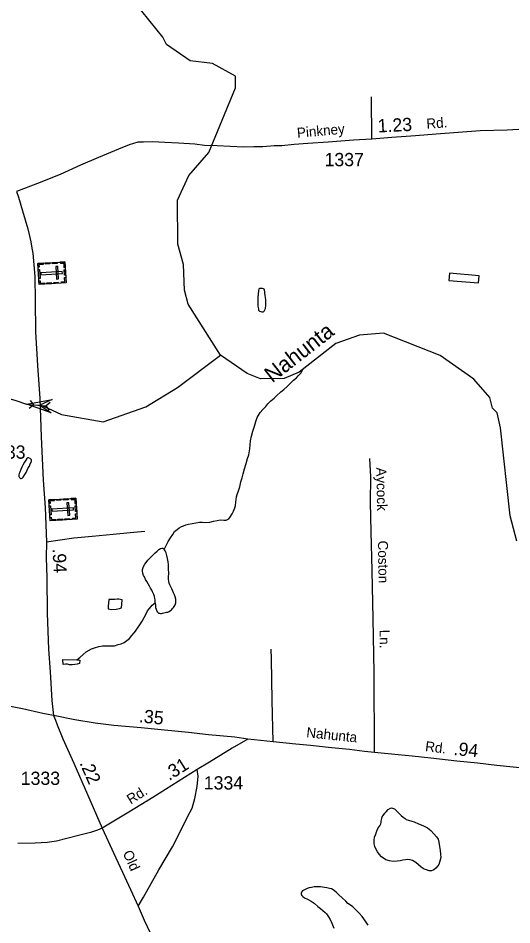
# Model space of a CAD drawing. Extents: x 2206922 to 2357709, y 510027 to 673830.
# Drawn here: x 2271413 to 2276077, y 639775 to 648337 of the extents above; entities that cross this region are included whole.
import ezdxf

# ---------------------------------------------------------------- set-up
doc = ezdxf.new("R2010")
doc.units = 0
for name, color, linetype in [('Exist Cultural Cemetery CELL', 7, 'Continuous'), ('Exist Hydrographic Creek Single Shore', 7, 'Continuous'), ('Exist Hydrographic Creek Single Shore Label', 7, 'Continuous'), ('Exist Hydrographic Misc Water Feature', 7, 'Continuous'), ('Exist Road Non-System Type 51', 7, 'Continuous'), ('Exist Road Non-System Type 51 Label', 7, 'Continuous'), ('Exist Road Secondary Mileage Hundredths English Label', 7, 'Continuous'), ('Exist Road Secondary Structure Pipe Attributed CELL', 7, 'Continuous'), ('Exist Road Secondary Structure Pipe CELL', 7, 'Continuous'), ('Exist Road Secondary Type 51 Attributed', 7, 'Continuous'), ('Exist Road Secondary Type 51 Label', 7, 'Continuous'), ('Exist Road Secondary Type 51 Number Label', 7, 'Continuous')]:
    doc.layers.add(name, color=color, linetype=linetype)

msp = doc.modelspace()

# ---------------------------------------------------------------- linework, layer by layer
at = {"layer": 'Exist Cultural Cemetery CELL'}
for points in [[(2271854.4, 646036.2), (2271866.2, 645837.5), (2271612, 645822.4), (2271600.2, 646021.1)], [(2271602.3, 645988.1), (2271613.7, 645988.8), (2271612.4, 646010.8), (2271652.8, 646013.1), (2271652.1, 646024.3), (2271600.3, 646021.2)], [(2271670.1, 646025.3), (2271713.3, 646027.9), (2271714, 646016.5), (2271670.7, 646013.9)], [(2271737.2, 646029.3), (2271780.4, 646031.8), (2271781.1, 646020.5), (2271737.8, 646017.9)], [(2271788.9, 645991.4), (2271770.3, 645990.3), (2271777.2, 645872.8), (2271795.9, 645873.9)], [(2271811.2, 646033.7), (2271811.9, 646022.3), (2271844, 646024.2), (2271846.4, 645983.7), (2271857.5, 645984.4), (2271854.4, 646036.2)], [(2271615.1, 645964.5), (2271620.1, 645879.7), (2271608.8, 645879.1), (2271603.7, 645963.8)], [(2271831.6, 645925.6), (2271830.5, 645944.3), (2271628.1, 645932.3), (2271629.2, 645913.6)], [(2271822.9, 645834.8), (2271822.3, 645846.2), (2271854.4, 645848.1), (2271852, 645888.6), (2271863.1, 645889.2), (2271866.2, 645837.4)], [(2271858.8, 645962.3), (2271861.9, 645910.5), (2271850.5, 645909.9), (2271847.4, 645961.6)], [(2271610.1, 645855.5), (2271621.5, 645856.1), (2271622.9, 645834.2), (2271663.2, 645836.6), (2271663.9, 645825.5), (2271612, 645822.4)], [(2271683.5, 645838), (2271726.7, 645840.6), (2271727.4, 645829.2), (2271684.2, 645826.7)], [(2271749.3, 645841.9), (2271792.6, 645844.5), (2271793.2, 645833.1), (2271750, 645830.5)], [(2271958, 643805.2), (2271971.1, 643606.6), (2271717, 643589.9), (2271703.9, 643788.5)], [(2271706.1, 643755.5), (2271717.6, 643756.3), (2271716.1, 643778.2), (2271756.5, 643780.9), (2271755.7, 643792), (2271704, 643788.6)], [(2271773.7, 643793.1), (2271816.9, 643796), (2271817.7, 643784.6), (2271774.4, 643781.8)], [(2271840.8, 643797.5), (2271884, 643800.4), (2271884.7, 643789), (2271841.5, 643786.2)], [(2271892.8, 643760.1), (2271874.1, 643758.8), (2271881.9, 643641.3), (2271900.5, 643642.6)], [(2271914.8, 643802.4), (2271915.5, 643791.1), (2271947.6, 643793.2), (2271950.3, 643752.7), (2271961.4, 643753.4), (2271958, 643805.2)], [(2271719.1, 643731.9), (2271724.7, 643647.3), (2271713.3, 643646.5), (2271707.8, 643731.2)], [(2271935.9, 643694.5), (2271934.7, 643713.2), (2271732.3, 643699.8), (2271733.6, 643681.2)], [(2271962.8, 643731.3), (2271966.2, 643679.6), (2271954.9, 643678.9), (2271951.5, 643730.6)], [(2271714.8, 643622.9), (2271726.3, 643623.7), (2271727.7, 643601.7), (2271768, 643604.4), (2271768.8, 643593.3), (2271717, 643589.9)], [(2271788.3, 643606), (2271831.6, 643608.8), (2271832.3, 643597.4), (2271789.1, 643594.6)], [(2271854.1, 643610.3), (2271897.4, 643613.1), (2271898.1, 643601.7), (2271854.9, 643598.9)], [(2271927.8, 643603.7), (2271927.1, 643615), (2271959.2, 643617.1), (2271956.5, 643657.6), (2271967.6, 643658.3), (2271971, 643606.5)]]:
    msp.add_lwpolyline(points, close=True, dxfattribs=at)
at = {"layer": 'Exist Hydrographic Creek Single Shore'}
for points in [[(2273324.5, 645153.5), (2273019.4, 645635.3), (2272985.3, 645767.2), (2272974.5, 646010.1), (2272922.4, 646201.4), (2272919.5, 646618), (2273025.5, 646851.9), (2273214.4, 647067.8), (2273467.4, 647679.3), (2273466.4, 647787.5), (2273248.4, 647910), (2273039.5, 647933.9), (2272813.5, 648089.4), (2272779.5, 648155.7), (2272450.3, 648569.1), (2272224.4, 648741), (2271774.5, 648746.9), (2271416.5, 648793.5), (2271205.5, 648974.8), (2270619.4, 649318), (2270393.5, 649499.8), (2270118.3, 649505.3), (2269867.3, 649579.3), (2269674.3, 649679.2)], [(2276122.4, 643397.7), (2276061.5, 643638.4), (2275970.5, 644470), (2275936.4, 644611.7), (2275894.4, 644655.2), (2275868.6, 644754.1), (2275716.4, 644927.8), (2275398.4, 645150.7), (2274863.4, 645361.6), (2274638.5, 645343.2), (2274414.5, 645265.8), (2274066.4, 644994.1), (2273925.5, 644934.7), (2273701.4, 644932.7), (2273575.5, 644981.2), (2273324.5, 645153.5)], [(2270996.3, 644741.8), (2271198.7, 644770.4), (2271262.6, 644765.3), (2271390.4, 644725.8), (2271492.8, 644693.3), (2271540.4, 644684.2), (2271617.5, 644681.1), (2271652, 644672), (2271823.4, 644595.9), (2272215.3, 644525.9), (2272620.3, 644666.1), (2272918.5, 644850.2), (2273324.5, 645153.5)]]:
    msp.add_lwpolyline(points, dxfattribs=at)
at = {"layer": 'Exist Hydrographic Misc Water Feature'}
for points in [[(2275768.7, 645902.5), (2275487, 645930), (2275479.6, 645860.1), (2275761.5, 645836.7), (2275768.7, 645902.5)], [(2273737, 645776.9), (2273730.8, 645781.1), (2273722.8, 645783.1), (2273710.7, 645784.9), (2273700.9, 645784.8), (2273692.9, 645782.7), (2273687.2, 645778.7), (2273682.7, 645764.8), (2273679.2, 645730.5), (2273675.7, 645702.6), (2273675.9, 645672.5), (2273675.9, 645652.7), (2273678.3, 645618.6), (2273682.7, 645592.8), (2273682.4, 645584.7), (2273684.5, 645578.8), (2273689, 645572.8), (2273692.9, 645568.6), (2273705, 645566.7), (2273714.8, 645564.8), (2273726.9, 645565.1), (2273732.7, 645567.1), (2273738.4, 645571), (2273744.4, 645581.5), (2273748.9, 645595.5), (2273752.2, 645627.4), (2273752.4, 645649.3), (2273752, 645677.3), (2273749.5, 645699.2), (2273745.4, 645717.3), (2273743.1, 645739.1), (2273743.3, 645753.2), (2273740.9, 645767), (2273737, 645776.9)], [(2272788.7, 643321.6), (2272798.5, 643331.9), (2272810.2, 643356.1), (2272831.7, 643396.3), (2272851.6, 643428.6), (2272873.4, 643462.6), (2272891.4, 643488.7), (2272915.2, 643509), (2272934.5, 643523.2), (2272954.8, 643535.5), (2272974.5, 643543.5), (2272996.2, 643551.6), (2273022.4, 643558.2), (2273058.1, 643566.2), (2273090.3, 643570.6), (2273126.2, 643577), (2273152.2, 643577.1), (2273186.5, 643573.6), (2273224.2, 643578.1), (2273257.6, 643588), (2273292.1, 643592.6), (2273322, 643598.6), (2273355.6, 643597.1), (2273377.8, 643597.4), (2273391.7, 643601.4), (2273403.6, 643609.4), (2273413.7, 643621.6), (2273435.2, 643655.7), (2273446.7, 643682), (2273460.6, 643714), (2273466.4, 643736.2), (2273470.5, 643768), (2273471.9, 643792.1), (2273475.8, 643817.9), (2273481.6, 643840.2), (2273494.9, 643874.3), (2273508.4, 643912.3), (2273516.6, 643958.6), (2273528.1, 643996.6), (2273539.4, 644034.7), (2273551.3, 644080.7), (2273566.4, 644130.7), (2273580, 644179), (2273591.9, 644214.9), (2273601.3, 644269), (2273605, 644309), (2273608.5, 644345), (2273617.9, 644389), (2273631.4, 644437.3), (2273645.4, 644485.5), (2273657.1, 644529.6), (2273672.2, 644567.4), (2273700.1, 644611.9), (2273723.7, 644642), (2273751.4, 644670.2), (2273771.3, 644694.4), (2273801, 644724.8), (2273830.8, 644748.7), (2273854.1, 644769.1), (2273894.1, 644807.7), (2273922.2, 644829.8), (2273954, 644857.9), (2273989.5, 644894.3), (2274015.1, 644918.5), (2274040.9, 644940.9), (2274058.8, 644958.9), (2274082.4, 644983.3), (2274096.3, 645005.2), (2274102.7, 645022.4)], [(2271526.7, 644179.2), (2271512.6, 644185), (2271508.5, 644186.8), (2271504.4, 644185), (2271496.6, 644178.9), (2271484.9, 644162.8), (2271473, 644144.7), (2271457.2, 644116.3), (2271449.6, 644098.4), (2271439.6, 644074.3), (2271430.1, 644050.2), (2271424, 644036.1), (2271420.3, 644024.1), (2271420.1, 644018.1), (2271420.1, 644010.3), (2271422.6, 644004.3), (2271426.5, 643998), (2271432.4, 643992.3), (2271436.3, 643990.4), (2271442.2, 643990.4), (2271452.3, 643994.5), (2271460.5, 644002.6), (2271478.1, 644026.7), (2271489.8, 644046.9), (2271499.5, 644068.9), (2271509.5, 644091), (2271519.5, 644106.9), (2271527.1, 644127.3), (2271534.9, 644141.1), (2271541.1, 644157.2), (2271540.9, 644161.3), (2271540.7, 644167.4), (2271532.7, 644173), (2271526.7, 644179.2)], [(2272707.3, 642817.2), (2272707.5, 642843.2), (2272705, 642857.3), (2272700.9, 642877.4), (2272695, 642895.3), (2272682.7, 642919.1), (2272676.3, 642935), (2272664.2, 642953.1), (2272654.2, 642972.8), (2272641.7, 642994.6), (2272629.6, 643016.7), (2272617.7, 643036.4), (2272605.4, 643060.1), (2272597.2, 643074.3), (2272592.6, 643096.1), (2272588.8, 643116.1), (2272589, 643132), (2272598.4, 643158.1), (2272610.1, 643180.3), (2272623.8, 643198.5), (2272639.8, 643220.4), (2272657.9, 643236.7), (2272677.3, 643256.9), (2272693.1, 643272.8), (2272709.1, 643287), (2272727.2, 643303.3), (2272743, 643319.2), (2272756.7, 643327.7), (2272770.8, 643333.7), (2272778.6, 643331.7), (2272788.7, 643321.6)], [(2272707.3, 642817.2), (2272709.9, 642787.2), (2272712, 642771.5), (2272716.3, 642755.4), (2272720.2, 642745.5), (2272722, 642739.5), (2272724.3, 642735.6), (2272728.4, 642731.7), (2272732.5, 642725.8), (2272740.5, 642719.8), (2272748.7, 642717.7), (2272758.5, 642715.8), (2272766.1, 642715.9), (2272776.4, 642718), (2272790.1, 642722.4), (2272802.2, 642726.3), (2272814.7, 642726.4), (2272826.6, 642728.7), (2272840.4, 642734.7), (2272852.2, 642742.7), (2272860.4, 642750.8), (2272867.6, 642759), (2272879.9, 642770.9), (2272887.9, 642781.1), (2272895.7, 642797), (2272901.7, 642817.2), (2272903.5, 642831.1), (2272901.5, 642849.2), (2272894.9, 642871.3), (2272888.7, 642890.9), (2272880.7, 642911.1), (2272874.4, 642926.7), (2272863.9, 642949), (2272856.3, 642966.7), (2272846.1, 642986.5), (2272839.7, 643002.5), (2272837.9, 643018.6), (2272833.2, 643042.4), (2272833.2, 643062.3), (2272835.2, 643092.4), (2272832.2, 643138.3), (2272834.2, 643178.1), (2272829.7, 643202.3), (2272823.3, 643236.1), (2272819.2, 643264.3), (2272812.9, 643288), (2272802.6, 643308.2), (2272794.6, 643317.9), (2272788.7, 643321.6)], [(2271968.9, 642276.8), (2271997.2, 642300.9), (2272026.5, 642327.3), (2272056.4, 642353.2), (2272105.9, 642381.9), (2272133.9, 642390.2), (2272175.6, 642402.6), (2272209.6, 642410.9), (2272243.7, 642411.4), (2272279.9, 642411.6), (2272323.8, 642409.9), (2272359.5, 642422.3), (2272385.5, 642428.5), (2272413.4, 642442.6), (2272441.1, 642461.1), (2272464.9, 642479.4), (2272488.7, 642507.5), (2272510.6, 642533.8), (2272522.1, 642549.9), (2272542.2, 642577.7), (2272561.7, 642608), (2272585.1, 642644.3), (2272604.7, 642678.5), (2272622.4, 642712.4), (2272636.3, 642740.7), (2272654.2, 642762.8), (2272679.6, 642793), (2272707.3, 642817.2)], [(2272395.3, 642843.9), (2272365.4, 642851.2), (2272347.1, 642851.1), (2272325.6, 642849.1), (2272305.1, 642849), (2272287.7, 642848.8), (2272271.5, 642846.3), (2272265.7, 642814.3), (2272264.3, 642784.5), (2272262.5, 642758.4), (2272294.7, 642752.8), (2272338.3, 642757.2), (2272372.2, 642761.4), (2272388.2, 642767.5), (2272391.9, 642803.5), (2272395.3, 642843.9)], [(2271968.9, 642276.8), (2271995.3, 642274.8), (2271993.3, 642244.7), (2271969.5, 642236.6), (2271947.6, 642232.6), (2271923.4, 642230.1), (2271897.3, 642230), (2271879.7, 642235.9), (2271859.6, 642235.7), (2271839.7, 642233.4), (2271837, 642281.3), (2271968.9, 642276.8)], [(2274791, 640628.3), (2274794.9, 640644.3), (2274805, 640668.4), (2274814.6, 640690.4), (2274828.5, 640710.6), (2274838.2, 640730.7), (2274841.9, 640742.7), (2274841.9, 640754.5), (2274845.8, 640768.4), (2274847.8, 640780.7), (2274851.5, 640794.8), (2274859.5, 640806.6), (2274875.5, 640828.9), (2274888.8, 640843.1), (2274908.7, 640863.2), (2274930.7, 640877.3), (2274940.9, 640879.5), (2274948.5, 640877.5), (2274959, 640875.5), (2274966.7, 640871.5), (2274985, 640855.8), (2274997.1, 640841.8), (2275005.1, 640834.1), (2275030.9, 640808.3), (2275049.2, 640792.6), (2275067.2, 640778.9), (2275079.5, 640770.9), (2275099.4, 640763.1), (2275131.8, 640753.3), (2275154, 640747.6), (2275196, 640729.9), (2275236.4, 640714.5), (2275278.2, 640690.7), (2275312.3, 640664.9), (2275341, 640635.5), (2275364.7, 640607.5), (2275379.5, 640583.8), (2275387.5, 640555.8), (2275394.3, 640513.9), (2275398.2, 640476), (2275402.7, 640442), (2275404.9, 640410.1), (2275397.1, 640375.9), (2275387.7, 640344.1), (2275377.5, 640331.8), (2275358.2, 640309.6), (2275338.1, 640293.6), (2275318.4, 640285.2), (2275296.3, 640285.3), (2275270.2, 640294.9), (2275247.7, 640302.8), (2275219.6, 640320.3), (2275193.9, 640342.1), (2275169.5, 640364), (2275139.2, 640381.6), (2275117.3, 640389.3), (2275095.3, 640393), (2275073.4, 640389), (2275045.3, 640386.8), (2275021.5, 640378.6), (2274991.8, 640378.2), (2274955.3, 640374), (2274919.2, 640379.4), (2274885.5, 640389.3), (2274844.9, 640419), (2274823, 640442.6), (2274806.6, 640466.5), (2274794.7, 640486.2), (2274782.2, 640516.1), (2274776, 640540.1), (2274775.8, 640572.2), (2274779.5, 640602), (2274785.1, 640618.2), (2274791, 640628.3)], [(2274416.4, 640082.9), (2274390.1, 640106.7), (2274373.9, 640114.4), (2274354.3, 640120.3), (2274330.3, 640124.3), (2274306.1, 640127.9), (2274270.2, 640133.7), (2274234.3, 640135.1), (2274210.1, 640133), (2274184.3, 640128.8), (2274161.9, 640124.5), (2274144.3, 640118.2), (2274124.4, 640108.3), (2274110.7, 640102.2), (2274100.2, 640096.1), (2274091, 640085.7), (2274086.7, 640075.8), (2274086.9, 640063.6), (2274092.8, 640051.8), (2274102.7, 640042.1), (2274117.2, 640032.2), (2274147.1, 640018.4), (2274181.4, 639998.7), (2274209.5, 639979), (2274243.7, 639947.5), (2274268.1, 639929.6), (2274292.3, 639911.8), (2274314.5, 639892.2), (2274326.2, 639878.3), (2274344.6, 639850.4), (2274359, 639824.7), (2274375, 639790.6), (2274395.9, 639744.9)], [(2274719, 639772), (2274701.2, 639801.9), (2274662.4, 639853.2), (2274634.1, 639885), (2274599.7, 639920.6), (2274573.5, 639944.4), (2274541.5, 639968.3), (2274527.3, 639976.1), (2274507.2, 639997.8), (2274475, 640029.4), (2274442.6, 640059.1), (2274416.4, 640082.9)]]:
    msp.add_lwpolyline(points, dxfattribs=at)
at = {"layer": 'Exist Road Non-System Type 51'}
msp.add_line((2274754.2, 647193.3), (2274752.3, 647593.6), dxfattribs=at)
for points in [[(2274780.5, 641401.8), (2274774.9, 642158.4), (2274765.5, 642665.9), (2274756.1, 643120.8), (2274748.6, 643487.4), (2274741.1, 643765.6), (2274743.2, 644005.3), (2274733.6, 644178.2)], [(2271681.2, 643392), (2271938, 643429.1), (2272111.7, 643446.7), (2272309.4, 643464.5), (2272471.3, 643480.2), (2272609.1, 643491.4)], [(2273820.6, 641505.2), (2273813.1, 641893.4), (2273805.6, 642288.1), (2273803.7, 642379.3)], [(2272545.7, 639951.9), (2272598.3, 640037.1), (2272743.6, 640294), (2272871.9, 640511.8), (2272958.3, 640684.7), (2273010.9, 640788.1), (2273056, 640876.4), (2273082.6, 640967.2), (2273103.6, 641083.3), (2273112.5, 641179.3), (2273104, 641241.3)]]:
    msp.add_lwpolyline(points, dxfattribs=at)
at = {"layer": 'Exist Road Secondary Structure Pipe Attributed CELL'}
msp.add_lwpolyline([(2271725.4, 644608.7), (2271496, 644691.4), (2271736, 644734.5), (2271617.5, 644681.1)], close=True, dxfattribs=at)
at = {"layer": 'Exist Road Secondary Structure Pipe CELL'}
for p, q in [((2271526.2, 644727.1), (2271557.3, 644687)), ((2271716, 644708.5), (2271677.7, 644675.3)), ((2271519, 644653.7), (2271557.3, 644687)), ((2271557.3, 644687), (2271677.7, 644675.3)), ((2271708.8, 644635.2), (2271677.7, 644675.3))]:
    msp.add_line(p, q, dxfattribs=at)
at = {"layer": 'Exist Road Secondary Type 51 Attributed'}
for points in [[(2276305.9, 647294.8), (2276031.6, 647280.7), (2275776.1, 647271.3), (2275361, 647240.2), (2275167.5, 647227.1), (2274942.1, 647210.2), (2274754.2, 647193.3), (2274581.4, 647183.9), (2274342.8, 647166.9), (2274149.3, 647152.8), (2274019.7, 647145.3), (2273903.2, 647132.2), (2273830, 647130.3), (2273724.8, 647122.8), (2273638.4, 647120.9), (2273544.4, 647119), (2273416.7, 647125.6), (2273294.6, 647131.2), (2273174.4, 647135), (2273082.3, 647146.3), (2272928.3, 647157.5), (2272798.7, 647163.2), (2272686, 647168.8), (2272595.8, 647166.9), (2272542.6, 647164.8), (2272462.8, 647142.1), (2272361.2, 647101.2), (2272173.1, 647021.3), (2272002.2, 646949.8), (2271810.6, 646860.5), (2271596.4, 646774.1), (2271397.3, 646699.8)], [(2271397.3, 646699.8), (2271416.1, 646645.3), (2271455.7, 646518.4), (2271503.8, 646348.6), (2271531.7, 646224.3), (2271541.9, 646166), (2271552, 646117.8), (2271562.1, 646006.2), (2271572.3, 645895.9), (2271574.8, 645670.3), (2271577.3, 645376.1), (2271595.1, 645056.7), (2271617.9, 644744.8), (2271630.5, 644382.2), (2271650.8, 643974), (2271668.6, 643716.6), (2271681.2, 643392), (2271678.7, 643242.4), (2271683.8, 643054.8), (2271688.8, 642720.1), (2271701.5, 642377.8), (2271716.7, 642164.8), (2271731.9, 641893.5), (2271748.6, 641753.1)], [(2271748.6, 641753.1), (2271645.5, 641771.7), (2271454.6, 641813.9), (2271138.7, 641876.5), (2270924.2, 641922.1), (2270680.9, 641969.4), (2270512, 642001.6), (2270381.9, 642021.9), (2270289, 642035.4), (2270182.6, 642042.1), (2270027.2, 642048.9), (2269718, 642057.3), (2269420.7, 642062.4), (2269238.2, 642064.1), (2269128.4, 642074.3), (2269062.5, 642082.7), (2268939.2, 642108.1), (2268660.5, 642192.6), (2268407.1, 642272)], [(2273583.9, 641527.8), (2273459.9, 641546.6), (2273210.1, 641569.1), (2273022.2, 641591.7), (2272794.9, 641614.2), (2272575.1, 641636.8), (2272315.9, 641659.3), (2272141.2, 641680), (2271949.6, 641712), (2271748.6, 641753.1)], [(2271748.6, 641753.1), (2271765.5, 641707.4), (2271780.7, 641665.2), (2271836.4, 641531.6), (2271937.8, 641301.7), (2272067.9, 641007.6), (2272208.1, 640689.8)], [(2273583.9, 641527.8), (2273436, 641444.2), (2273219.2, 641312.3), (2273104, 641241.3), (2272865.6, 641091), (2272686.6, 640979.5), (2272460.2, 640839.3), (2272208.1, 640689.8)], [(2276274, 641246.7), (2275935.8, 641280.6), (2275751.7, 641303.1), (2275558.2, 641321.9), (2275310.3, 641349.2), (2275133.7, 641368), (2275004.1, 641380.2), (2274780.5, 641401.8), (2274684.7, 641413.1), (2274543.8, 641430), (2274372.9, 641446.9), (2274175.6, 641467.6), (2274036.6, 641482.6), (2273820.6, 641505.2), (2273583.9, 641527.8)], [(2272208.1, 640689.8), (2272161.8, 640668.7), (2272098.3, 640646.7), (2271996.3, 640621.1), (2271874.7, 640590), (2271777.1, 640567), (2271686.6, 640554.4), (2271572.6, 640545.5), (2271410.4, 640543)], [(2272208.1, 640689.8), (2272317.9, 640449.8), (2272417.6, 640233.4), (2272475.6, 640108.6), (2272545.7, 639951.9), (2272605.2, 639820), (2272686, 639647.1), (2272860.7, 639267.4), (2272995.9, 638992), (2273080.5, 638828.5), (2273195, 638599.1), (2273319, 638356.7), (2273399.3, 638205), (2273480, 638052), (2273952.9, 637083.4), (2274270, 636443.4), (2274772.4, 635368), (2275141.3, 634623.8)]]:
    msp.add_lwpolyline(points, dxfattribs=at)

# ---------------------------------------------------------------- texts
at = {"layer": 'Exist Hydrographic Creek Single Shore Label'}
msp.add_text('Nahunta', height=150, rotation=37.96598, dxfattribs=at).set_placement((2273813.1, 644888))
at = {"layer": 'Exist Road Non-System Type 51 Label'}
for s, rotation, p in [('Aycock', 271.31324, (2274794.8, 644094)), ('Coston', 271.10172, (2274810.9, 643403.1)), ('Ln.', 270.75566, (2274826.2, 642561.7))]:
    msp.add_text(s, height=95, rotation=rotation, dxfattribs=at).set_placement(p)
at = {"layer": 'Exist Road Secondary Mileage Hundredths English Label'}
for s, rotation, p in [('1.23', 2.80773, (2274811.8, 647257)), ('.94', 272.84278, (2271737.8, 643326.1)), ('.35', 354.14033, (2272550.2, 641688.8)), ('.94', 354.28578, (2275521.8, 641379.8)), ('.22', 293.85719, (2271991, 641303.1)), ('.31', 32.22901, (2272839.6, 641132.8))]:
    msp.add_text(s, height=125, rotation=rotation, dxfattribs=at).set_placement(p)
at = {"layer": 'Exist Road Secondary Type 51 Label'}
for s, rotation, p in [('Rd.', 4.15519, (2275272.6, 647292.2)), ('Pinkney', 5.12202, (2274051.2, 647205.8)), ('Nahunta', 353.99943, (2274132.2, 641547.7)), ('Rd.', 353.09408, (2275253.9, 641416)), ('Rd.', 31.85103, (2272476.9, 640910.1)), ('Old', 294.34576, (2272399.3, 640454.3))]:
    msp.add_text(s, height=95, rotation=rotation, dxfattribs=at).set_placement(p)
at = {"layer": 'Exist Road Secondary Type 51 Number Label'}
for s, p in [('1337', (2274307.1, 646939.1)), ('1333', (2271111.2, 644176.9)), ('1333', (2271437.8, 641097.1)), ('1334', (2273166.9, 641053.6))]:
    msp.add_text(s, height=125, dxfattribs=at).set_placement(p)

doc.saveas('drawing.dxf')
